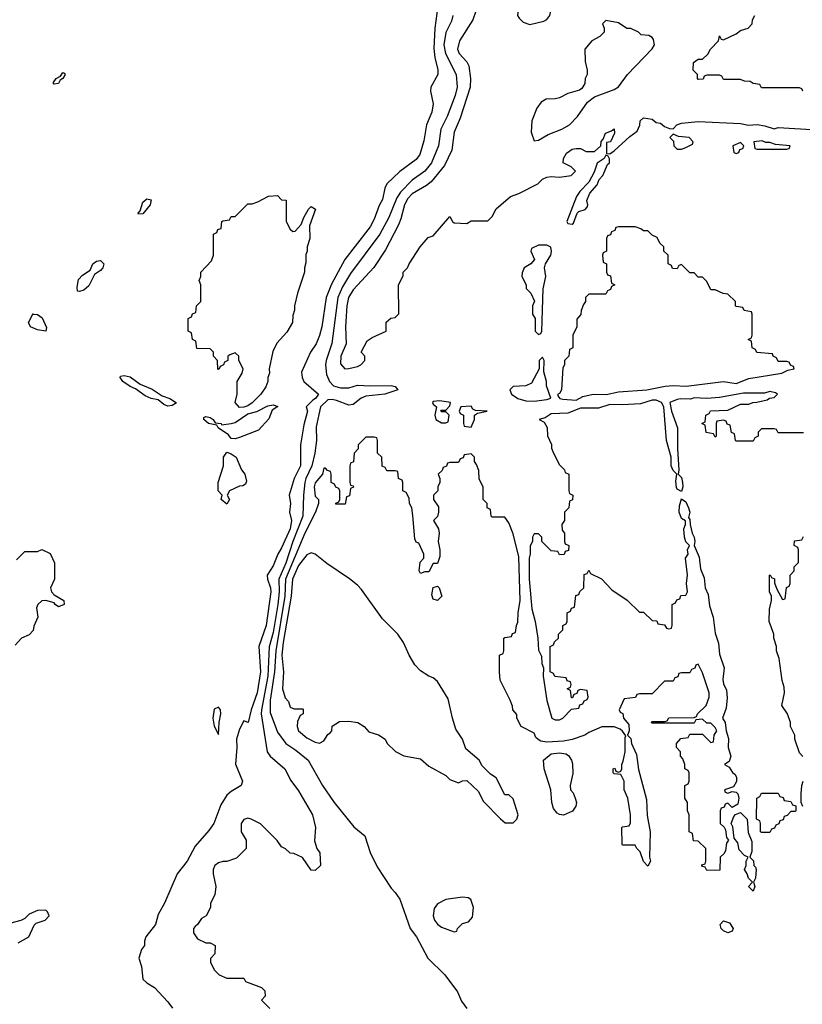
# Model space of a CAD drawing. Header units: inches. Extents: x 2348341 to 2479810, y 460419 to 613669.
# Tile 670 of 721: x 2451606 to 2455324, y 554170 to 558850. Entities that reach past the tile are written whole.
import ezdxf

# ---------------------------------------------------------------- set-up
doc = ezdxf.new("R2010")
doc.units = ezdxf.units.IN
doc.header["$MEASUREMENT"] = 0
doc.layers.add('C4555', color=7, linetype='Continuous')

msp = doc.modelspace()

# ---------------------------------------------------------------- linework, layer by layer
at = {"layer": 'C4555', "color": 2}
for points, elevation in [([(2453597, 558950), (2453578.3, 558810), (2453573.1, 558713.1), (2453577.6, 558670), (2453591.9, 558611.9), (2453592.2, 558590), (2453559.3, 558530), (2453558, 558510), (2453570.4, 558450), (2453563, 558410), (2453538.4, 558350), (2453525.2, 558274.8), (2453506, 558210), (2453490, 558186), (2453412.2, 558127.8), (2453350.5, 558069.5), (2453340.7, 558050), (2453330, 557995.3), (2453313.8, 557966.2), (2453290, 557901.2), (2453270, 557866), (2453150.3, 557709.7), (2453086.9, 557593.1), (2453062, 557530), (2453040.4, 557390), (2453030, 557348.7), (2453013.4, 557310), (2452987.7, 557270), (2452945.2, 557174.8), (2452947.3, 557150), (2452954.8, 557130), (2453025.5, 557070), (2453010.4, 557050), (2452997.7, 557042.3), (2452967.3, 557010), (2452972.4, 556990), (2452955.3, 556924.7), (2452940.5, 556830), (2452939.5, 556730), (2452910.3, 556670), (2452886, 556590), (2452892.7, 556550), (2452888, 556510), (2452897, 556470), (2452890.3, 556430.3), (2452850, 556339.3), (2452832.2, 556310), (2452810, 556254), (2452782, 556210), (2452783, 556190), (2452797.4, 556150), (2452798.3, 556130), (2452777.3, 555970), (2452742.3, 555870), (2452750.2, 555750), (2452734.2, 555650), (2452706, 555570), (2452691.3, 555508.7), (2452670, 555518), (2452650, 555478), (2452634.9, 555430), (2452637.1, 555390), (2452631.6, 555311.6), (2452664.7, 555230), (2452658, 555210), (2452610, 555181.2), (2452590, 555164), (2452561.7, 555118.3), (2452527.3, 555030), (2452504.1, 554995.9), (2452438.9, 554921.1), (2452400.5, 554850), (2452353, 554790), (2452293.4, 554650), (2452263.4, 554596.6), (2452251, 554550), (2452204.7, 554490), (2452198, 554470), (2452198, 554450), (2452184.7, 554430), (2452172, 554390), (2452184.7, 554350), (2452191.3, 554290), (2452210, 554271.3), (2452246, 554250), (2452310, 554182), (2452330.9, 554150.9)], 34), ([(2453773, 558890), (2453759.1, 558850), (2453694.9, 558750), (2453685.5, 558710), (2453694, 558690), (2453730.4, 558650.4), (2453739.1, 558630), (2453748.2, 558570), (2453746, 558530), (2453697.7, 558382.3), (2453670, 558315.3), (2453658, 558230), (2453623.4, 558156.6), (2453559.9, 558080.1), (2453538.6, 558061.5), (2453470, 558023), (2453450, 558000.7), (2453433.7, 557970), (2453416.5, 557903.5), (2453404.6, 557875.4), (2453343.4, 557756.6), (2453287.5, 557672.5), (2453190, 557565.2), (2453168.5, 557530), (2453159.5, 557490), (2453153, 557390), (2453157.3, 557310), (2453130.8, 557250), (2453130, 557214), (2453150, 557191), (2453170, 557191.3), (2453210, 557202), (2453226, 557210), (2453246, 557230), (2453246, 557250), (2453228, 557270), (2453256.4, 557323.6), (2453280.4, 557339.6), (2453346, 557370), (2453347.3, 557412.7), (2453368.4, 557431.6), (2453390, 557434), (2453407.3, 557452.7), (2453406, 557590), (2453427.3, 557632.7), (2453428, 557650), (2453448, 557670), (2453455.3, 557690), (2453508.7, 557770), (2453545.6, 557814.4), (2453570, 557822), (2453650, 557914), (2453662, 557890), (2453670, 557884.7), (2453730, 557882), (2453750, 557894), (2453830, 557894), (2453850, 557914), (2453868.9, 557951.1), (2453938, 558010), (2453976.5, 558023.5), (2454068, 558070), (2454090, 558091.3), (2454110, 558101), (2454130, 558104.7), (2454170, 558101), (2454226, 558110), (2454246, 558130), (2454226, 558150), (2454188, 558170), (2454188.7, 558190), (2454204.1, 558215.9), (2454230, 558234.8), (2454250, 558238), (2454270, 558238), (2454296.4, 558223.6), (2454336.4, 558223.6), (2454366, 558250), (2454368.4, 558271.6), (2454378, 558282), (2454388.9, 558311.1), (2454418, 558322), (2454430, 558332), (2454431.3, 558310), (2454412, 558270), (2454394, 558266), (2454394, 558214), (2454410, 558212), (2454430, 558226), (2454505.1, 558294.9), (2454540.1, 558319.9), (2454552.1, 558347.9), (2454554, 558370), (2454570, 558382.8), (2454610, 558377.3), (2454630, 558361), (2454650, 558358.8), (2454670, 558342), (2454692.7, 558332.7), (2454710, 558332), (2454728, 558350), (2454750, 558358.8), (2454830, 558365.5), (2455030, 558356), (2455067.9, 558347.9), (2455110, 558351.3), (2455146, 558346), (2455190, 558332), (2455210, 558338), (2455368, 558328)], 42), ([(2453663, 558870), (2453656.7, 558843.3), (2453630, 558789), (2453621.3, 558730), (2453629.3, 558689.3), (2453679.5, 558590), (2453684.9, 558530), (2453674.9, 558490), (2453637, 558390), (2453606.4, 558330), (2453594.9, 558250), (2453561.7, 558170), (2453530, 558129.7), (2453470, 558088), (2453414.6, 558030), (2453397.5, 558002.5), (2453359.6, 557910), (2453317.4, 557830), (2453177, 557643), (2453139, 557581), (2453116.5, 557530), (2453089, 557311), (2453061.1, 557230), (2453058.7, 557210), (2453063.7, 557163.7), (2453077.1, 557130), (2453097.3, 557110), (2453130, 557099.7), (2453170, 557099.7), (2453210, 557112.6), (2453270, 557108.9), (2453370, 557111.1), (2453390, 557106), (2453402.8, 557090), (2453341, 557070), (2453250, 557059.8), (2453228.6, 557051.4), (2453190, 557021.5), (2453170, 557018.3), (2453110, 557040.7), (2453090, 557044.8), (2453070, 557042.7), (2453035.3, 557010), (2453014.6, 556914.6), (2453016.5, 556850), (2453007.8, 556790), (2452993.4, 556730), (2452965.5, 556670), (2452960.7, 556650), (2452953.8, 556590), (2452950.2, 556490), (2452903.8, 556370), (2452870, 556267), (2452836.8, 556190), (2452838.6, 556130), (2452832.2, 556070), (2452810, 555937.2), (2452791, 555869), (2452784.8, 555730), (2452753.7, 555570), (2452752.1, 555550), (2452780.7, 555370), (2452794.8, 555350), (2452866, 555290), (2452893.7, 555233.7), (2452930, 555184.7), (2452996, 555070), (2453011, 555010), (2453006.4, 554946.4), (2453018, 554910), (2453031.3, 554890), (2453034, 554830), (2453010, 554806), (2452990, 554808), (2452950, 554868), (2452907.3, 554887.3), (2452890, 554888), (2452868.4, 554908.4), (2452850, 554918), (2452828.4, 554948.4), (2452750, 555028), (2452706, 555050), (2452690, 555054), (2452670, 555048), (2452658, 555030), (2452658, 554990), (2452682, 554950), (2452682, 554910), (2452635.3, 554864.7), (2452590, 554848.7), (2452570, 554848.7), (2452550, 554842), (2452532, 554830), (2452524.7, 554810), (2452524.7, 554790), (2452538, 554730), (2452532, 554690), (2452512, 554650), (2452512, 554630), (2452492, 554590), (2452470, 554578), (2452451.1, 554548.9), (2452439.6, 554540.4), (2452432, 554530), (2452432, 554510), (2452450, 554482), (2452490, 554462), (2452510, 554462), (2452534, 554450), (2452532, 554410), (2452512.7, 554387.3), (2452512, 554370), (2452530, 554334), (2452554, 554310), (2452590, 554294), (2452670, 554294), (2452678, 554278), (2452754, 554250), (2452770, 554234), (2452771.6, 554208.4), (2452754, 554190), (2452794, 554150)], 38), ([(2455326, 558510), (2455322, 558522), (2455310, 558526), (2455130, 558526), (2455122, 558542), (2455090, 558546), (2455076.4, 558556.4), (2455050, 558558), (2455030, 558566), (2454950, 558566), (2454942, 558582), (2454930, 558586), (2454870, 558586), (2454858, 558582), (2454852.7, 558567.3), (2454830, 558566), (2454826, 558570), (2454826, 558590), (2454806, 558610), (2454807.3, 558647.3), (2454830, 558662), (2454850, 558662), (2454874.6, 558685.4), (2454888, 558710), (2454926, 558750), (2454930, 558774), (2454938, 558758), (2454950, 558754), (2455010, 558782), (2455030, 558798), (2455066, 558810), (2455086, 558830), (2455088, 558850), (2455098, 558870)], 42), ([(2455330, 556886), (2455210, 556886), (2455202, 556902), (2455190, 556906), (2455130, 556906), (2455114, 556890), (2455114, 556870), (2455098, 556862), (2455090, 556846), (2455010, 556846), (2455006, 556850), (2455002, 556882), (2454987.3, 556887.3), (2454982, 556922), (2454967.3, 556927.3), (2454962, 556942), (2454950, 556946), (2454918, 556942), (2454914, 556930), (2454914, 556870), (2454910, 556866), (2454902, 556882), (2454867.3, 556887.3), (2454862, 556922), (2454846, 556930), (2454862, 556938), (2454866, 556970), (2454882, 556978), (2454888.4, 556991.6), (2454970, 556994), (2455030, 557022), (2455070, 557022), (2455088.9, 557031.1), (2455108.4, 557031.6), (2455156.4, 557043.6), (2455168.4, 557051.6), (2455190, 557054), (2455206, 557070), (2455196.4, 557076.4), (2455170, 557082), (2455144.5, 557075.5), (2455044.5, 557075.5), (2454930, 557054.3), (2454871, 557049), (2454810, 557052.7), (2454793.2, 557046.8), (2454747.6, 557047.6), (2454730, 557045.1), (2454694.8, 557030), (2454702, 556990), (2454730.7, 556910.7), (2454730.7, 556810), (2454738, 556710), (2454734, 556690), (2454750, 556674), (2454754.8, 556650), (2454756, 556630), (2454750, 556608), (2454730, 556618), (2454726.3, 556626.3), (2454722.7, 556657.3), (2454728, 556690), (2454710, 556708), (2454701.2, 556730), (2454701.2, 556770), (2454679.3, 556850), (2454666.6, 557010), (2454655.3, 557030), (2454630, 557040.9), (2454610, 557040.9), (2454555.6, 557024.4), (2454470, 557018.7), (2454410, 557020.9), (2454355.9, 557004.1), (2454270, 557002.9), (2454210, 556980.5), (2454130, 556976.2), (2454102.8, 556957.2), (2454074, 556950), (2454096.9, 556936.9), (2454111.6, 556911.6), (2454112.7, 556872.7), (2454131.6, 556831.6), (2454132.7, 556812.7), (2454142, 556790), (2454170, 556734), (2454194, 556710), (2454198, 556698), (2454214, 556690), (2454214, 556610), (2454218, 556598), (2454234, 556590), (2454232.7, 556567.3), (2454218, 556562), (2454214, 556530), (2454194, 556510), (2454194, 556470), (2454182, 556450), (2454183.6, 556423.6), (2454194, 556410), (2454194, 556370), (2454198, 556358), (2454214, 556350), (2454212.7, 556327.3), (2454198, 556322), (2454192.7, 556307.3), (2454170, 556306), (2454162, 556322), (2454130, 556326), (2454118, 556338), (2454086, 556370), (2454086, 556390), (2454070, 556406), (2454050, 556406), (2454042, 556390), (2454042, 556370), (2454031.6, 556348.4), (2454031.1, 556311.1), (2454026, 556290), (2454026, 556190), (2454038.8, 556050), (2454054.8, 555990), (2454067.3, 555910), (2454070, 555854), (2454085.4, 555825.4), (2454086.8, 555790), (2454094, 555770), (2454092, 555730), (2454110, 555614), (2454134, 555530), (2454150, 555522), (2454170, 555522), (2454186, 555530), (2454227.3, 555572.7), (2454262, 555578), (2454267.3, 555592.7), (2454282, 555598), (2454287.3, 555612.7), (2454302, 555618), (2454306, 555630), (2454302, 555662), (2454270, 555666), (2454258, 555662), (2454252.7, 555647.3), (2454238, 555642), (2454232.7, 555627.3), (2454227.3, 555627.3), (2454222, 555662), (2454206, 555670), (2454222, 555678), (2454226, 555690), (2454222, 555702), (2454207.3, 555707.3), (2454202, 555722), (2454148.4, 555728.4), (2454142, 555742), (2454126, 555750), (2454126, 555870), (2454142, 555878), (2454147.3, 555892.7), (2454166, 555910), (2454166, 555930), (2454186, 555950), (2454186, 555970), (2454202, 555978), (2454206, 555990), (2454206, 556030), (2454222, 556038), (2454227.3, 556052.7), (2454242, 556058), (2454247.3, 556112.7), (2454262, 556118), (2454267.3, 556132.7), (2454286, 556150), (2454287.3, 556212.7), (2454302, 556218), (2454310, 556234), (2454318, 556218), (2454370, 556192), (2454419.6, 556139.6), (2454491.1, 556091.1), (2454550, 556034), (2454570, 556034), (2454610, 555994), (2454632.7, 555992.7), (2454638, 555978), (2454670, 555974), (2454678, 555958), (2454690, 555954), (2454702, 555958), (2454706, 555970), (2454706, 556070), (2454722, 556078), (2454727.3, 556092.7), (2454742, 556098), (2454747.3, 556112.7), (2454770, 556114), (2454778, 556130), (2454774, 556170), (2454779, 556210), (2454769.2, 556290), (2454781.2, 556310), (2454779, 556330), (2454788, 556350), (2454770, 556368), (2454763.7, 556390), (2454760.9, 556430), (2454769, 556450), (2454768.7, 556468.7), (2454750, 556479), (2454738.4, 556510), (2454740.1, 556539.9), (2454750, 556572), (2454770, 556558), (2454784, 556530), (2454790.4, 556509.6), (2454783.6, 556483.6), (2454790, 556474), (2454790.8, 556450.8), (2454801, 556410), (2454810.6, 556390), (2454814, 556370), (2454811, 556350), (2454834.6, 556294.6), (2454839.8, 556239.8), (2454857.3, 556197.3), (2454862, 556150), (2454877.5, 556117.5), (2454883.4, 556063.4), (2454901, 556010), (2454910, 555934), (2454926, 555886), (2454930, 555834), (2454952, 555770), (2454946.8, 555713.2), (2454950, 555694), (2454963.6, 555663.6), (2454966.4, 555626.4), (2454962.5, 555577.5), (2454944.7, 555530), (2454958, 555510), (2454962, 555470), (2454974, 555434), (2454971, 555390), (2454984.7, 555350), (2454976, 555324), (2454954, 555310), (2454976.9, 555296.9), (2454991.6, 555271.6), (2455003.6, 555263.6), (2455011.3, 555250), (2455011.1, 555228.9), (2454996.9, 555203.1), (2454954, 555190), (2454958, 555178), (2454970, 555174), (2454990, 555182), (2455010, 555178), (2455018, 555170), (2455022, 555150), (2455018, 555122), (2454990, 555106), (2454970, 555126), (2454958, 555122), (2454952.7, 555107.3), (2454938, 555102), (2454934, 555090), (2454934, 555030), (2454952.7, 555012.7), (2454959.6, 554999.6), (2454963.6, 554963.6), (2454974, 554950), (2454963.6, 554936.4), (2454959.6, 554900.4), (2454952.7, 554887.3), (2454934, 554870), (2454932.7, 554807.3), (2454870, 554806), (2454862, 554822), (2454847.3, 554827.3), (2454847.3, 554832.7), (2454862, 554838), (2454866, 554850), (2454866, 554910), (2454830, 554946), (2454807.3, 554947.3), (2454802, 554982), (2454786, 554990), (2454786, 555070), (2454778, 555090), (2454778, 555130), (2454766, 555150), (2454766, 555210), (2454782, 555218), (2454786, 555230), (2454786, 555270), (2454782, 555282), (2454766, 555290), (2454766, 555310), (2454756.4, 555336.4), (2454746, 555350), (2454746, 555370), (2454726, 555390), (2454726, 555410), (2454747.3, 555432.7), (2454782, 555438), (2454790, 555454), (2454850, 555454), (2454890, 555414), (2454902, 555418), (2454906, 555450), (2454918, 555470), (2454910, 555486), (2454890, 555506), (2454870, 555506), (2454850, 555526), (2454818, 555522), (2454810, 555506), (2454610, 555506), (2454606, 555510), (2454610, 555514), (2454670, 555514), (2454682, 555518), (2454690, 555532), (2454810, 555534), (2454822, 555538), (2454826, 555550), (2454868, 555590), (2454882, 555630), (2454882, 555650), (2454850, 555746), (2454830, 555786), (2454818, 555782), (2454812.7, 555767.3), (2454798, 555762), (2454790, 555746), (2454750, 555746), (2454738, 555742), (2454732.7, 555727.3), (2454718, 555722), (2454710, 555706), (2454670, 555706), (2454610, 555646), (2454550, 555646), (2454538, 555642), (2454531.6, 555628.4), (2454478, 555622), (2454454, 555570), (2454458, 555558), (2454471.6, 555551.6), (2454474, 555530), (2454499.6, 555499.6), (2454502, 555470), (2454494, 555450), (2454510, 555434), (2454512, 555410), (2454536.9, 555356.9), (2454546.4, 555286.4), (2454583.6, 555143.6), (2454587.1, 555067.1), (2454601, 554990), (2454598, 554870), (2454602, 554850), (2454590, 554826), (2454570, 554848), (2454554, 554894), (2454538, 554910), (2454530, 554926), (2454470, 554926), (2454468, 554930), (2454466, 555010), (2454470, 555014), (2454502, 555018), (2454507.3, 555032.7), (2454508, 555070), (2454495.3, 555150), (2454478, 555190), (2454478, 555230), (2454462, 555262), (2454430, 555266), (2454426, 555270), (2454426, 555290), (2454432.7, 555292.7), (2454438, 555278), (2454450, 555274), (2454462, 555278), (2454466, 555290), (2454466, 555310), (2454473.6, 555326.4), (2454482, 555370), (2454482, 555438), (2454486, 555446), (2454469, 555469), (2454458, 555478), (2454430, 555488.7), (2454371.6, 555488.4), (2454310, 555462), (2454290.7, 555449.3), (2454230.6, 555429.4), (2454190, 555421.2), (2454110, 555416), (2454081.2, 555421.2), (2454068.4, 555428.4), (2454058, 555438), (2454050, 555458), (2453988, 555490), (2453968, 555530), (2453967.3, 555547.3), (2453948, 555570), (2453947.3, 555587.3), (2453936.4, 555616.4), (2453888, 555710), (2453886, 555750), (2453886, 555830), (2453902, 555838), (2453906, 555850), (2453906, 555910), (2453910, 555914), (2453942, 555918), (2453947.3, 555932.7), (2453962, 555938), (2453966, 555970), (2453972.9, 555987.1), (2453973.2, 556030), (2453982.7, 556090), (2453976.5, 556296.5), (2453950, 556406), (2453930, 556458), (2453910, 556486), (2453850, 556486), (2453846, 556490), (2453842, 556522), (2453826, 556530), (2453826, 556550), (2453808, 556570), (2453807.3, 556627.3), (2453788.4, 556668.4), (2453787.3, 556707.3), (2453776.4, 556736.4), (2453766, 556750), (2453766, 556770), (2453750, 556786), (2453718, 556782), (2453712.7, 556767.3), (2453698, 556762), (2453690, 556746), (2453650, 556746), (2453638, 556742), (2453632.7, 556727.3), (2453618, 556722), (2453612.7, 556707.3), (2453594, 556690), (2453602, 556670), (2453602, 556650), (2453592, 556630), (2453592, 556610), (2453572, 556590), (2453572, 556570), (2453594.8, 556534.8), (2453596, 556510), (2453590.9, 556489.1), (2453572, 556470), (2453596, 556430), (2453598.8, 556410), (2453594, 556370), (2453601.6, 556330), (2453601.1, 556298.9), (2453590, 556266), (2453570, 556266), (2453550, 556226), (2453530, 556226), (2453510, 556218), (2453504, 556230), (2453508.9, 556271.1), (2453526, 556290), (2453526, 556310), (2453502, 556362), (2453490, 556366), (2453483.1, 556383.1), (2453473.2, 556493.2), (2453468, 556530), (2453458, 556550), (2453456.4, 556576.4), (2453442, 556602), (2453426, 556610), (2453426, 556650), (2453422, 556662), (2453406, 556670), (2453402, 556702), (2453390, 556706), (2453350, 556706), (2453342, 556722), (2453328.4, 556728.4), (2453326, 556770), (2453306, 556790), (2453306, 556850), (2453302, 556862), (2453290, 556866), (2453250, 556866), (2453214, 556830), (2453214, 556810), (2453194, 556790), (2453191.6, 556748.4), (2453178, 556742), (2453174, 556730), (2453174, 556650), (2453178, 556638), (2453190, 556634), (2453192, 556628), (2453178, 556622), (2453172.7, 556587.3), (2453158, 556582), (2453152.7, 556547.3), (2453107.3, 556547.3), (2453107.3, 556552.7), (2453122, 556558), (2453126, 556570), (2453126, 556610), (2453122, 556622), (2453107.3, 556627.3), (2453102, 556642), (2453086, 556650), (2453086, 556690), (2453082, 556702), (2453067.3, 556707.3), (2453058, 556718), (2453050, 556718), (2453044.7, 556690), (2453010, 556648.7), (2453005.3, 556630), (2453010, 556584.7), (2453024.7, 556570), (2453024.7, 556550), (2453011.3, 556510), (2452959.6, 556410), (2452867.9, 556190), (2452865.3, 556110), (2452822, 555850), (2452816.8, 555750), (2452794.9, 555614.9), (2452796.3, 555556.3), (2452830, 555464), (2452870.3, 555410.3), (2452918, 555378), (2452976.3, 555330), (2453044.9, 555210), (2453099.1, 555130), (2453192.8, 555012.8), (2453244.7, 554970), (2453270.9, 554890.9), (2453303.5, 554823.5), (2453370, 554722), (2453390, 554702), (2453411, 554670), (2453461, 554530), (2453490.8, 554490), (2453544.7, 554390), (2453626, 554310), (2453686, 554230), (2453705.2, 554185.2), (2453730.8, 554150)], 42), ([(2455327.3, 555347.3), (2455310, 555366), (2455288.7, 555430), (2455288, 555450), (2455268, 555490), (2455268, 555510), (2455254, 555550), (2455226, 555590), (2455239, 555650), (2455238, 555678), (2455228.9, 555708.9), (2455213.6, 555813.6), (2455202, 555850), (2455202, 555870), (2455188, 555910), (2455188, 555930), (2455166, 555990), (2455168.4, 556048.4), (2455178, 556090), (2455178, 556110), (2455168.9, 556131.1), (2455168, 556210), (2455171.6, 556211.6), (2455178, 556198), (2455191.6, 556191.6), (2455192.7, 556172.7), (2455203.6, 556143.6), (2455230, 556094), (2455242, 556098), (2455248.4, 556151.6), (2455262, 556158), (2455266, 556170), (2455266, 556210), (2455286, 556230), (2455286, 556250), (2455306, 556270), (2455306, 556330), (2455302, 556342), (2455286, 556350), (2455287.3, 556372.7), (2455322, 556378), (2455330, 556394)], 42), ([(2451590, 556282), (2451630, 556322), (2451690, 556322), (2451710, 556331.3), (2451750, 556312), (2451771.6, 556268.4), (2451771.3, 556190), (2451751.3, 556150), (2451756, 556130), (2451770, 556116), (2451814.8, 556090), (2451816, 556070), (2451790, 556059.3), (2451774, 556070), (2451770, 556078), (2451730, 556088.7), (2451710, 556088), (2451692, 556070), (2451685.4, 556054.6), (2451692, 556010), (2451672.7, 555967.3), (2451670, 555946), (2451650, 555926), (2451614, 555910), (2451583.6, 555876.4)], 30), ([(2455326, 555110), (2455318, 555130), (2455318, 555170), (2455322, 555210), (2455328.7, 555230)], 42), ([(2451597.6, 554462.4), (2451649, 554490), (2451673.6, 554546.4), (2451684, 554556), (2451726, 554570), (2451746, 554590), (2451738, 554610), (2451730, 554618), (2451690, 554615.3), (2451650, 554598), (2451630, 554578), (2451611.1, 554568.9), (2451484.5, 554535.5)], 34)]:
    msp.add_lwpolyline(points, dxfattribs=dict(at, elevation=elevation))
for points, elevation in [([(2454070, 558949.2), (2454010, 558939.3), (2453991.3, 558930), (2453976, 558910), (2453971, 558870), (2453978, 558858), (2453998, 558838), (2454030, 558826.8), (2454096.5, 558843.5), (2454110, 558851.3), (2454124, 558870), (2454129, 558890), (2454124, 558910), (2454109.3, 558929.3), (2454090, 558944)], 46), ([(2454390, 558846), (2454374, 558830), (2454382, 558810), (2454382, 558790), (2454362, 558770), (2454324.7, 558750), (2454291.3, 558710), (2454291.6, 558651.6), (2454302, 558610), (2454302, 558590), (2454292, 558570), (2454290, 558546), (2454276.9, 558523.1), (2454265.4, 558514.6), (2454210, 558499), (2454170, 558479), (2454150, 558474), (2454107.1, 558472.9), (2454082.5, 558457.5), (2454062.8, 558430), (2454038.8, 558370), (2454035.3, 558315.3), (2454050, 558274), (2454070, 558278), (2454115.9, 558304.1), (2454182, 558330), (2454217.2, 558350), (2454256, 558390), (2454302.7, 558457.3), (2454336.5, 558483.5), (2454430, 558518.8), (2454450, 558531), (2454492.7, 558590), (2454610, 558712), (2454622, 558730), (2454616.4, 558756.4), (2454610, 558766), (2454594.6, 558774.6), (2454558, 558778), (2454546, 558790), (2454510, 558808), (2454490, 558808.7), (2454450, 558835.3)], 46), ([(2451770, 558544), (2451765.2, 558550), (2451779, 558570), (2451798.6, 558581.4), (2451810, 558598.8), (2451816.3, 558596.3), (2451821, 558590), (2451810.7, 558570), (2451798, 558562), (2451790, 558546)], 30), ([(2454710, 558306), (2454694, 558290), (2454712.7, 558272.7), (2454714, 558250), (2454730, 558234), (2454750, 558234), (2454770, 558242), (2454802, 558258), (2454806, 558270), (2454786, 558290), (2454735.3, 558295.3)], 42), ([(2455030, 558266), (2454994, 558250), (2454998, 558218), (2455010, 558214), (2455022, 558218), (2455027.3, 558232.7), (2455042, 558238), (2455046, 558250)], 42), ([(2455134, 558274), (2455094, 558270), (2455098, 558238), (2455110, 558234), (2455250, 558234), (2455262, 558238), (2455266, 558250), (2455196.4, 558256.4), (2455170, 558266), (2455150, 558266)], 42), ([(2454390, 558206), (2454382, 558190), (2454350, 558168.7), (2454335.2, 558124.8), (2454310, 558078), (2454267.1, 558032.9), (2454251.3, 558010), (2454204.7, 557890), (2454210, 557882), (2454230, 557878), (2454236.5, 557883.5), (2454254, 557930), (2454262, 557938), (2454292.3, 557947.7), (2454301.2, 557958.8), (2454305.2, 557970), (2454300.9, 557990), (2454314.5, 558025.5), (2454350, 558064.7), (2454359.3, 558090), (2454377, 558110), (2454398.6, 558161.4), (2454408.7, 558170), (2454408, 558188), (2454402, 558202)], 42), ([(2452170, 557926), (2452168.7, 557930), (2452178, 557942), (2452190, 557982), (2452210, 557998), (2452230, 557994), (2452224.7, 557970), (2452190, 557928)], 30), ([(2452903.6, 557843.6), (2452914.6, 557845.4), (2452943.1, 557876.9), (2452955.3, 557910), (2452978, 557950), (2452990, 557962), (2453011.3, 557950), (2452982, 557870), (2452984.7, 557810), (2452971.3, 557770), (2452971.3, 557750), (2452965.4, 557734.6), (2452965.4, 557694.6), (2452958, 557670), (2452958, 557650), (2452924.7, 557550), (2452912, 557490), (2452912, 557470), (2452903.6, 557443.6), (2452902, 557410), (2452875.3, 557364.7), (2452827.5, 557312.5), (2452807.5, 557272.5), (2452791.3, 557190), (2452792, 557170), (2452784.7, 557150), (2452784.7, 557130), (2452775.3, 557104.7), (2452750.7, 557069.3), (2452710.7, 557029.3), (2452690, 557015.3), (2452670, 557008.7), (2452650, 557006), (2452628.7, 557030), (2452639, 557070), (2452639, 557130), (2452662, 557170), (2452668, 557190), (2452646, 557230), (2452646, 557250), (2452630, 557266), (2452603.6, 557256.4), (2452594, 557250), (2452594, 557230), (2452578, 557222), (2452574, 557210), (2452558, 557202), (2452554, 557190), (2452547.3, 557187.3), (2452546, 557230), (2452526, 557250), (2452526, 557270), (2452510, 557286), (2452447.3, 557287.3), (2452442, 557322), (2452426, 557330), (2452422, 557362), (2452406, 557370), (2452406, 557430), (2452422, 557438), (2452427.3, 557452.7), (2452442, 557458), (2452446, 557490), (2452466, 557510), (2452466, 557590), (2452458, 557610), (2452466, 557630), (2452466, 557650), (2452516.4, 557703.6), (2452526, 557730), (2452526, 557830), (2452542, 557838), (2452547.3, 557852.7), (2452562, 557858), (2452566, 557890), (2452570, 557894), (2452602, 557898), (2452610, 557914), (2452630, 557914), (2452690, 557974), (2452710, 557974), (2452736.4, 557983.6), (2452788.4, 558011.6), (2452830, 558014), (2452850, 557994), (2452871.6, 557991.6), (2452872, 557890), (2452890, 557854)], 30), ([(2454530, 557866), (2454450, 557866), (2454438, 557862), (2454432.7, 557847.3), (2454418, 557842), (2454412.7, 557827.3), (2454398, 557822), (2454394, 557810), (2454394, 557750), (2454378, 557742), (2454374, 557730), (2454378, 557698), (2454394, 557690), (2454394, 557650), (2454398, 557638), (2454412.7, 557632.7), (2454418, 557598), (2454434, 557590), (2454418, 557582), (2454412.7, 557567.3), (2454398, 557562), (2454390, 557546), (2454310, 557546), (2454294, 557530), (2454294, 557510), (2454283.6, 557496.4), (2454272.7, 557467.3), (2454271.6, 557448.4), (2454252.7, 557427.3), (2454252, 557390), (2454234, 557350), (2454234, 557290), (2454218, 557282), (2454214, 557250), (2454194, 557230), (2454194, 557210), (2454185.5, 557194.5), (2454179.5, 557090), (2454170, 557072.7), (2454162, 557070), (2454162, 557062), (2454171.3, 557050), (2454186.5, 557046.5), (2454250, 557042), (2454281, 557059), (2454330, 557070.7), (2454391.8, 557068.2), (2454450, 557081.6), (2454586, 557090), (2454672.5, 557107.5), (2454710, 557110.8), (2454771.9, 557108.1), (2454950, 557130.5), (2455010, 557120.7), (2455070, 557144.9), (2455226, 557170), (2455255.3, 557184.7), (2455286, 557190), (2455282, 557202), (2455267.3, 557207.3), (2455262, 557222), (2455250, 557226), (2455210, 557226), (2455202, 557242), (2455186, 557250), (2455182, 557262), (2455108.4, 557268.4), (2455102, 557282), (2455086, 557290), (2455082, 557322), (2455066, 557330), (2455082, 557338), (2455086, 557350), (2455086, 557450), (2455082, 557462), (2455047.3, 557467.3), (2455042, 557482), (2455010, 557486), (2455006, 557490), (2455006, 557510), (2454970, 557546), (2454948.4, 557548.4), (2454910, 557566), (2454890, 557566), (2454870, 557606), (2454850, 557626), (2454830, 557626), (2454810, 557646), (2454790, 557646), (2454750, 557686), (2454738, 557682), (2454730, 557666), (2454707.3, 557667.3), (2454702, 557682), (2454686, 557690), (2454686, 557730), (2454666, 557750), (2454666, 557770), (2454647.3, 557787.3), (2454634.6, 557814.6), (2454610, 557826), (2454590, 557846), (2454570, 557846), (2454556.4, 557856.4)], 42), ([(2454110, 557778), (2454070, 557778), (2454038, 557762), (2454034, 557750), (2454052, 557710), (2454034, 557690), (2454002, 557670), (2453992.7, 557647.3), (2453992, 557630), (2454012, 557590), (2454012.7, 557572.7), (2454034, 557550), (2454051.6, 557511.6), (2454042, 557490), (2454042, 557450), (2454054, 557430), (2454054, 557370), (2454070, 557354), (2454082, 557358), (2454086, 557370), (2454092.7, 557570), (2454106, 557630), (2454099.3, 557670), (2454104, 557690), (2454129, 557730), (2454132.5, 557747.5), (2454128.4, 557768.4)], 42), ([(2451890, 557558), (2451880.4, 557560.4), (2451878, 557578), (2451885.6, 557614.4), (2451903.9, 557636.1), (2451940.2, 557659.8), (2451953.2, 557690), (2451970, 557702), (2451990, 557706), (2452006, 557690), (2452000.7, 557670), (2451990, 557657.2), (2451960.5, 557639.5), (2451934.6, 557585.4), (2451910, 557564)], 30), ([(2451730, 557369.5), (2451690, 557375.3), (2451656.2, 557390), (2451647.8, 557410), (2451670, 557454), (2451670.8, 557450.8), (2451690, 557448.5), (2451712.8, 557432.7), (2451733.2, 557386.8)], 30), ([(2454090, 557246), (2454074, 557230), (2454074, 557190), (2454036.9, 557123.1), (2454011.1, 557108.9), (2453950, 557106), (2453934, 557090), (2453942, 557070), (2453972, 557050), (2454010, 557039.1), (2454050, 557037.3), (2454110, 557044.4), (2454128.7, 557051.3), (2454109, 557110), (2454108.7, 557130), (2454096.4, 557176.4), (2454098, 557230)], 42), ([(2452310, 557012.3), (2452290, 557020.7), (2452263.3, 557043.3), (2452229.7, 557049.7), (2452202, 557062), (2452156.2, 557096.2), (2452130, 557107), (2452096, 557130), (2452082.7, 557150), (2452084.5, 557155.5), (2452101.6, 557158.4), (2452130, 557151.8), (2452177.6, 557117.6), (2452234.2, 557094.2), (2452282.3, 557062.3), (2452318.8, 557050), (2452350, 557029), (2452330, 557016)], 30), ([(2452630, 556857.6), (2452610, 556859), (2452597.5, 556877.5), (2452549, 556910), (2452542, 556922), (2452502.7, 556930), (2452481.2, 556950), (2452481.2, 556958.8), (2452490, 556964.7), (2452510, 556959.3), (2452524, 556950), (2452534, 556934), (2452562, 556930), (2452564.7, 556924.7), (2452609.6, 556930.4), (2452630, 556934.8), (2452690, 556976), (2452731.8, 556988.2), (2452784.8, 557015.2), (2452810, 557018.8), (2452831.6, 557011.6), (2452805.2, 556994.8), (2452790, 556953.2), (2452740.7, 556899.3), (2452650, 556864.4)], 30), ([(2453602, 557038), (2453570, 557035.1), (2453566.4, 557030), (2453570, 557022.8), (2453586, 557010), (2453578, 556970), (2453582, 556950), (2453610, 556934), (2453630, 556934), (2453642, 556938), (2453646, 556970), (2453630, 556986), (2453610, 556986), (2453606, 556990), (2453610, 556994), (2453630, 556994), (2453650, 557014), (2453653.2, 557030)], 42), ([(2453750, 557013.6), (2453702, 557010), (2453694, 556990), (2453698, 556978), (2453714, 556970), (2453714, 556930), (2453718, 556918), (2453750, 556914), (2453766, 556950), (2453766, 556970), (2453780.4, 556979.6), (2453826, 556990), (2453771.9, 556991.9), (2453759, 556999)], 42), ([(2452590, 556548), (2452562, 556570), (2452568, 556590), (2452549, 556610), (2452549.2, 556650), (2452574, 556730), (2452574, 556770), (2452590, 556794), (2452610, 556786.8), (2452634, 556770), (2452658.8, 556710), (2452674.8, 556690), (2452683.6, 556656.4), (2452678, 556642), (2452665.4, 556634.6), (2452650, 556633.2), (2452602, 556610), (2452592, 556590), (2452602, 556570)], 30), ([(2452990, 556316), (2452970, 556306.6), (2452930, 556256.2), (2452901.2, 556190), (2452895.2, 556110), (2452857.1, 555890), (2452851.4, 555830), (2452859.5, 555750), (2452854, 555670), (2452867.5, 555627.5), (2452882, 555610), (2452890, 555582), (2452910, 555574), (2452950, 555574), (2452952, 555570), (2452952, 555550), (2452938, 555542), (2452926, 555514), (2452924, 555490), (2452930.8, 555470), (2452970, 555437.3), (2453010, 555416), (2453030, 555411.3), (2453050, 555422), (2453070, 555452), (2453080.4, 555459.6), (2453088, 555470), (2453090, 555492), (2453125.6, 555514.4), (2453170, 555516), (2453212, 555510), (2453242, 555490), (2453264.7, 555464.7), (2453310, 555451), (2453342, 555430), (2453352, 555410), (2453391.1, 555371.1), (2453430.7, 555350.7), (2453510, 555336), (2453550, 555302), (2453630, 555258), (2453650, 555238), (2453690, 555222), (2453710, 555232), (2453730, 555234), (2453783.6, 555183.6), (2453810, 555134), (2453890, 555052), (2453912.7, 555032.7), (2453950, 555032), (2453968, 555050), (2453974, 555070), (2453950, 555146), (2453930, 555166), (2453910, 555166), (2453870, 555246), (2453843.1, 555263.1), (2453803.1, 555303.1), (2453788, 555330), (2453724.7, 555384.7), (2453708.7, 555430), (2453678, 555478), (2453661.2, 555530), (2453641.5, 555621.5), (2453590, 555704), (2453570, 555722), (2453549.3, 555729.3), (2453510, 555755.3), (2453483.2, 555783.2), (2453455.3, 555830), (2453428.7, 555890), (2453402, 555930), (2453330, 556002), (2453230, 556142), (2453210, 556162), (2453172.5, 556192.5), (2453064.8, 556264.8), (2453010, 556309.2)], 46), ([(2453590, 556088.7), (2453570, 556095.3), (2453564.1, 556115.9), (2453569.3, 556150.7), (2453590, 556158), (2453598, 556150), (2453610.7, 556110)], 42), ([(2452550, 555582.7), (2452530, 555572.7), (2452523.1, 555530), (2452530, 555491.3), (2452550, 555452), (2452553.6, 555510), (2452561.6, 555550), (2452559.5, 555570)], 34), ([(2454190, 555069.4), (2454170, 555072.3), (2454159.1, 555079.1), (2454141.1, 555101.1), (2454134, 555130), (2454129.4, 555190), (2454097.2, 555290), (2454094, 555330), (2454130, 555360.7), (2454170, 555364.9), (2454199.9, 555359.9), (2454212.4, 555352.4), (2454227.3, 555330), (2454232.5, 555312.5), (2454233.2, 555266.8), (2454221, 555210), (2454222.8, 555190), (2454234.9, 555174.9), (2454245.5, 555150), (2454250.6, 555130), (2454248.1, 555111.9), (2454232.5, 555087.5)], 42), ([(2455130, 554986), (2455126, 554990), (2455126, 555030), (2455122, 555042), (2455106, 555050), (2455108, 555150), (2455122, 555158), (2455130, 555174), (2455210, 555174), (2455218, 555158), (2455232.7, 555152.7), (2455238, 555138), (2455270, 555134), (2455278, 555118), (2455292.7, 555112.7), (2455294, 555090), (2455290, 555086), (2455270, 555086), (2455252.7, 555067.3), (2455238, 555062), (2455232.7, 555047.3), (2455218, 555042), (2455212.7, 555027.3), (2455198, 555022), (2455192.7, 555007.3), (2455178, 555002), (2455170, 554986)], 42), ([(2455090, 554708), (2455068.7, 554730), (2455088, 554750), (2455068, 554770), (2455062, 554790), (2455049, 554810), (2455058, 554830), (2455058, 554850), (2455066, 554870), (2455050, 554878), (2455024.7, 554904.7), (2455017.2, 554937.2), (2455000.4, 554960.4), (2454993.6, 555013.6), (2454986, 555030), (2454998, 555062), (2455007.3, 555072.7), (2455030, 555082), (2455062, 555050), (2455066.4, 554986.4), (2455083.6, 554943.6), (2455083.6, 554896.4), (2455074, 554870), (2455092.7, 554852.7), (2455094, 554830), (2455102, 554822), (2455104.7, 554810), (2455102, 554770), (2455092, 554750), (2455098, 554730)], 42), ([(2453710, 554679), (2453630, 554668), (2453590, 554648), (2453575.3, 554624.7), (2453570.7, 554590), (2453576.3, 554570), (2453590, 554550.8), (2453610, 554537.3), (2453670, 554514), (2453682, 554518), (2453686, 554530), (2453710, 554554), (2453738, 554562), (2453756.4, 554583.6), (2453762, 554630), (2453748.9, 554668.9), (2453736.5, 554676.5)], 46), ([(2454970, 554509.5), (2454950, 554519), (2454939, 554530), (2454934, 554550), (2454950, 554566), (2454978, 554558), (2454996, 554530), (2454990, 554518)], 42)]:
    msp.add_lwpolyline(points, close=True, dxfattribs=dict(at, elevation=elevation))

doc.saveas('drawing.dxf')
